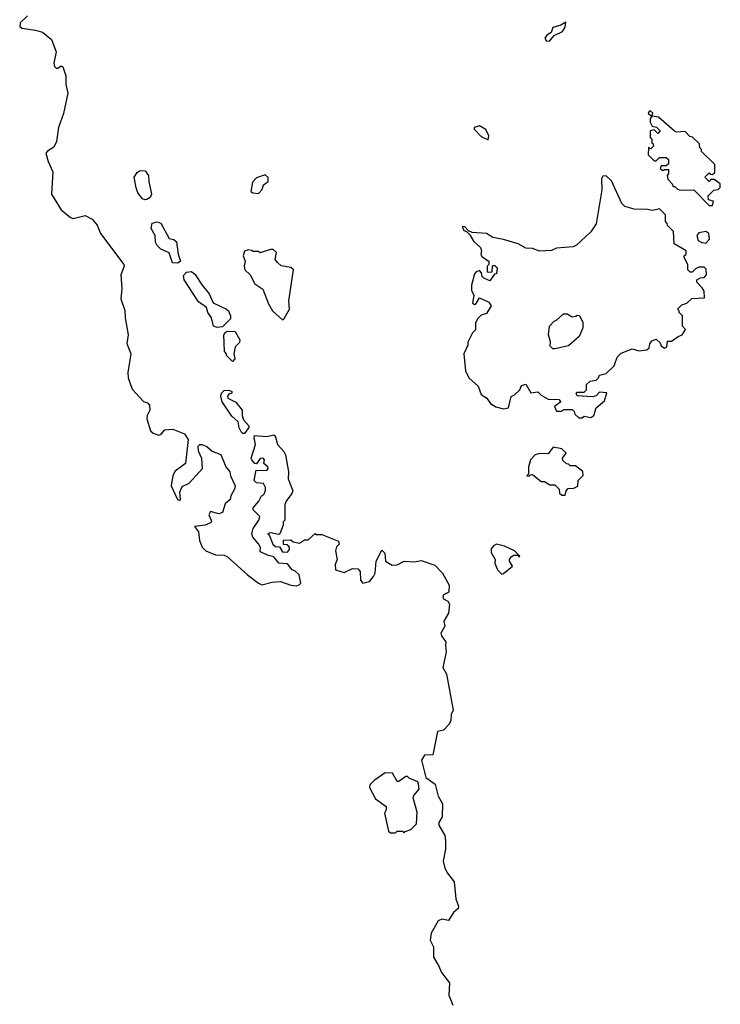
# Model space of a CAD drawing. Extents: x 1861455 to 2058065, y 200073 to 437907.
# Tile 273 of 574: x 1895062 to 1899150, y 380970 to 386713. Entities that reach past the tile are written whole.
import ezdxf

# ---------------------------------------------------------------- set-up
doc = ezdxf.new("R2010")
doc.units = 0

msp = doc.modelspace()

# ---------------------------------------------------------------- linework, layer by layer
at = {"layer": '0CON05XD'}
for points in [[(1895108.8, 386735), (1895066, 386695), (1895062.5, 386672.5), (1895075, 386664), (1895155, 386652), (1895195, 386639.2), (1895247.5, 386597.5), (1895275.7, 386525), (1895261.1, 386458.9), (1895265, 386440), (1895275, 386430), (1895285, 386430), (1895305, 386443.3), (1895315, 386437.5), (1895331.5, 386385), (1895331.4, 386335), (1895342.5, 386285), (1895318.9, 386165), (1895288.1, 386085), (1895277.4, 386002.6), (1895261.5, 385968.5), (1895223.9, 385946.1), (1895215.8, 385935), (1895229.2, 385885), (1895255.8, 385825.8), (1895248.8, 385695), (1895305, 385603.3), (1895359.3, 385559.3), (1895375, 385553.3), (1895445, 385570), (1895485, 385548.8), (1895514, 385515), (1895534, 385465), (1895669.2, 385285), (1895671.4, 385275), (1895652.3, 385225), (1895658.2, 385145), (1895653.3, 385085), (1895675, 385016.2), (1895678.8, 384975), (1895694.6, 384875), (1895688.4, 384825), (1895710.4, 384765), (1895692.9, 384655), (1895695.6, 384625), (1895718.8, 384558.8), (1895785, 384485.6), (1895807.4, 384477.4), (1895818.9, 384465), (1895822.5, 384435), (1895806.2, 384403.8), (1895803.8, 384385), (1895826, 384315), (1895841.4, 384301.4), (1895875, 384290.5), (1895887.1, 384295), (1895909.2, 384320.8), (1895955, 384324.6), (1896025, 384297.1), (1896045.8, 384265), (1896029.4, 384125), (1895969.8, 384080.2), (1895956, 384055), (1895946.9, 383995), (1895983.8, 383915), (1895995, 383910), (1896000, 383915), (1895996.4, 383956.4), (1896009.8, 383990.2), (1896051.1, 384008.9), (1896130, 384095), (1896126.1, 384153.9), (1896106, 384196), (1896104, 384226), (1896114, 384236), (1896125, 384236), (1896155, 384224), (1896185, 384196), (1896236.6, 384176.6), (1896264.3, 384104.3), (1896288.8, 384075), (1896291.7, 384051.7), (1896318.8, 383995), (1896316.2, 383975), (1896294.1, 383935.9), (1896291.2, 383915), (1896260.8, 383889.2), (1896245, 383838), (1896225, 383831.9), (1896175, 383844.2), (1896165.6, 383825), (1896180, 383795), (1896181.2, 383785), (1896175, 383778.8), (1896145, 383765.8), (1896083, 383757), (1896105.8, 383725.8), (1896111.5, 383675), (1896126.9, 383636.9), (1896148, 383615), (1896205, 383592.1), (1896255, 383589.6), (1896273, 383583), (1896392, 383475), (1896455, 383425.7), (1896475, 383417.1), (1896535, 383432.7), (1896585, 383435.6), (1896645, 383414), (1896675, 383411.2), (1896693.6, 383416.4), (1896703, 383427), (1896693.3, 383475), (1896668.3, 383498.3), (1896652.5, 383505), (1896625, 383540), (1896575, 383543.3), (1896545, 383580), (1896515, 383587.5), (1896465, 383610), (1896467.5, 383635), (1896456.4, 383656.4), (1896422.5, 383695), (1896416.7, 383715), (1896423.8, 383745), (1896458, 383795), (1896464, 383815), (1896424, 383855), (1896424, 383865), (1896457.5, 383905), (1896472.5, 383935), (1896486.1, 383943.9), (1896496.4, 383966.4), (1896496.7, 383985), (1896485, 384007.5), (1896445, 384012.5), (1896430, 384025), (1896442.5, 384085), (1896505, 384083.3), (1896512.5, 384095), (1896510, 384105), (1896486.7, 384125), (1896491.2, 384145), (1896482.5, 384155), (1896465, 384153.3), (1896445, 384122.5), (1896433.6, 384123.6), (1896416.7, 384145), (1896413.9, 384156.1), (1896437.5, 384235), (1896430, 384275), (1896433, 384287), (1896505, 384281.2), (1896545, 384292.5), (1896552.5, 384285), (1896566, 384235), (1896603.8, 384195), (1896612.5, 384175), (1896631.2, 384075), (1896628, 384035), (1896656.2, 383965), (1896650.7, 383949.3), (1896616.7, 383905), (1896610, 383885), (1896610, 383795), (1896600, 383785), (1896600, 383765), (1896580, 383715), (1896575, 383710), (1896525, 383720), (1896510, 383715), (1896518.3, 383708.3), (1896540, 383655), (1896555, 383640), (1896578.3, 383638.3), (1896595, 383610), (1896625, 383607.5), (1896636.4, 383623.6), (1896636.4, 383636.4), (1896625, 383650), (1896601.7, 383651.7), (1896601.7, 383678.3), (1896645, 383680), (1896658.3, 383668.3), (1896695, 383660), (1896725, 383680), (1896745, 383680), (1896787, 383717), (1896795, 383710), (1896825, 383710), (1896921.7, 383671.7), (1896926, 383655), (1896911.5, 383638.5), (1896904.6, 383615), (1896915.6, 383565), (1896902.2, 383535), (1896904.3, 383504.3), (1896955, 383489.1), (1897005, 383512.4), (1897035, 383510.9), (1897048.5, 383495), (1897051.5, 383445), (1897065, 383427.5), (1897103.7, 383436.3), (1897127.1, 383465), (1897135.6, 383484.4), (1897141.5, 383555), (1897175, 383620), (1897192.3, 383602.3), (1897197.1, 383555), (1897235, 383532.1), (1897265, 383534.5), (1897305, 383555.7), (1897365, 383551.8), (1897405, 383558.9), (1897485, 383532), (1897528.6, 383485), (1897567.8, 383415), (1897566.8, 383373.2), (1897535, 383358.6), (1897530.6, 383345), (1897536, 383335), (1897560.8, 383320.8), (1897570.8, 383305), (1897565, 383252.5), (1897537.5, 383205), (1897542.5, 383175), (1897520, 383135), (1897525.6, 383115), (1897548.8, 383085), (1897547, 383063), (1897550.8, 383025), (1897530.5, 382935), (1897552.2, 382895), (1897591.9, 382685), (1897579.5, 382660.5), (1897577.1, 382625), (1897568.5, 382605), (1897535, 382569.5), (1897499.4, 382560.6), (1897472.5, 382425), (1897425, 382424), (1897407.5, 382395), (1897432.9, 382292.9), (1897486.7, 382255), (1897503.3, 382185), (1897529.3, 382139.3), (1897526.4, 382063.6), (1897508.3, 382031.7), (1897507.5, 382015), (1897542.5, 381955), (1897547.5, 381925), (1897547.5, 381875), (1897532.5, 381805), (1897542.5, 381765), (1897557.5, 381735), (1897596.7, 381685), (1897606.7, 381585), (1897623, 381543), (1897620.7, 381529.3), (1897593.3, 381505), (1897565, 381460), (1897525, 381467.5), (1897503.6, 381456.4), (1897462.5, 381385), (1897457.5, 381345), (1897476.4, 381306.4), (1897476.7, 381245), (1897506.2, 381196.2)], [(1898135, 386587.5), (1898155, 386590), (1898180, 386620), (1898230, 386645), (1898245, 386670), (1898248.3, 386698.3), (1898218.8, 386681.2), (1898172.9, 386667.1), (1898162.5, 386637.5), (1898138.3, 386621.7), (1898126.7, 386605), (1898135, 386587.5)], [(1899105, 385630), (1899110, 385655), (1899081.7, 385661.7), (1899080, 385685), (1899111.7, 385718.3), (1899138.3, 385721.7), (1899150, 385735), (1899150, 385755), (1899115, 385780), (1899095, 385780), (1899085, 385770), (1899060, 385795), (1899085, 385820), (1899091.7, 385811.7), (1899105, 385810), (1899118.3, 385821.7), (1899118.3, 385868.3), (1899040, 385945), (1899040, 385955), (1899030, 385965), (1899028.3, 385988.3), (1898988.3, 386028.3), (1898971.7, 386031.7), (1898945, 386060), (1898895, 386057.5), (1898883, 386063), (1898790, 386145), (1898750, 386150), (1898757, 386167), (1898745, 386180), (1898735, 386180), (1898730, 386165), (1898750, 386150), (1898740, 386135), (1898740, 386115), (1898751.7, 386091.7), (1898777, 386087), (1898800, 386065), (1898785, 386050), (1898765, 386070), (1898740, 386065), (1898740, 386025), (1898750, 386015), (1898750, 385995), (1898758.3, 385988.3), (1898760, 385975), (1898745, 385960), (1898731.7, 385968.3), (1898730, 385925), (1898765, 385890), (1898775, 385890), (1898795, 385910), (1898835, 385910), (1898848.3, 385898.3), (1898848.3, 385871.7), (1898835, 385860), (1898805, 385860), (1898800, 385845), (1898815, 385832.5), (1898825, 385840), (1898848.3, 385838.3), (1898847.5, 385815), (1898840, 385805), (1898843, 385783), (1898870, 385755), (1898875, 385740), (1898885, 385740), (1898900, 385725), (1898918.3, 385718.3), (1898995, 385720), (1899085, 385630), (1899105, 385630)], [(1897795, 386012.5), (1897799.2, 386035), (1897782, 386072), (1897745, 386094.4), (1897714, 386085), (1897714.2, 386074.2), (1897755, 386032.5), (1897795, 386012.5)], [(1895791.7, 385661.7), (1895778.3, 385668.3), (1895752.4, 385702.4), (1895742.1, 385732.1), (1895730.5, 385795), (1895748.3, 385821.7), (1895765, 385832.5), (1895795, 385831.2), (1895814.2, 385804.2), (1895815, 385770), (1895830.8, 385695), (1895824.3, 385675.7), (1895805, 385663.8), (1895791.7, 385661.7)], [(1896455, 385700), (1896477, 385723), (1896485, 385750), (1896511.7, 385768.3), (1896511.7, 385791.7), (1896495, 385807.5), (1896445, 385790), (1896420, 385765), (1896411.7, 385711.7), (1896423, 385703), (1896455, 385700)], [(1898345, 384390), (1898355, 384400), (1898395, 384392.5), (1898412.5, 384405), (1898425, 384450), (1898475, 384490), (1898487, 384537), (1898445, 384540), (1898425, 384520), (1898405, 384512.5), (1898315, 384520), (1898310, 384535), (1898315, 384540), (1898355, 384540), (1898370, 384555), (1898370, 384585), (1898390, 384605), (1898425, 384610), (1898440, 384625), (1898445, 384640), (1898485, 384650), (1898530, 384695), (1898547.5, 384745), (1898571.7, 384768.3), (1898635, 384792.5), (1898675, 384782.5), (1898721.7, 384788.3), (1898735, 384800), (1898738.3, 384821.7), (1898750.7, 384839.3), (1898775, 384850), (1898798.3, 384828.3), (1898805, 384810), (1898825, 384797.5), (1898837.5, 384805), (1898841.7, 384838.3), (1898865, 384837.5), (1898903.9, 384866.1), (1898926.7, 384875), (1898946.7, 384906.7), (1898930, 384925), (1898930, 384985), (1898910, 385005), (1898910, 385015), (1898900, 385025), (1898925, 385050), (1898955, 385060), (1898983, 385087), (1899058.3, 385091.7), (1899055, 385130), (1899045, 385150), (1899013, 385183), (1899012.5, 385195), (1899035, 385207.5), (1899055, 385210), (1899070, 385225), (1899067, 385257), (1899055, 385270), (1899025, 385270), (1899005, 385260), (1898985, 385240), (1898975, 385240), (1898960, 385255), (1898960, 385285), (1898940, 385325), (1898940, 385335), (1898950, 385345), (1898950, 385365), (1898880, 385405), (1898877, 385477), (1898841.7, 385511.7), (1898840, 385525), (1898830, 385535), (1898830, 385575), (1898795, 385610), (1898755, 385600), (1898725, 385606.7), (1898647, 385607), (1898593.9, 385623.9), (1898575, 385640), (1898515, 385772.5), (1898485, 385802.5), (1898465, 385800), (1898457.5, 385785), (1898459.3, 385720.7), (1898425, 385522.5), (1898393.9, 385476.1), (1898311.7, 385398.3), (1898292.3, 385387.7), (1898195, 385380), (1898165, 385366), (1898095, 385363.8), (1898055, 385378.8), (1898015, 385380), (1897970, 385405), (1897885, 385431.2), (1897822.7, 385442.7), (1897786.1, 385466.1), (1897702.5, 385472.5), (1897681.7, 385481.7), (1897660, 385505), (1897643.6, 385506.4), (1897653.6, 385483.6), (1897668.3, 385478.3), (1897688.3, 385458.3), (1897710.7, 385420.7), (1897750, 385385), (1897756.7, 385365), (1897753.6, 385343.6), (1897760.7, 385330.7), (1897800, 385305), (1897800, 385285), (1897790, 385275), (1897790, 385245), (1897795, 385240), (1897818.3, 385241.7), (1897820, 385275), (1897825, 385280), (1897835, 385280), (1897847.5, 385265), (1897845, 385230), (1897831.7, 385228.3), (1897805, 385190), (1897770, 385205), (1897760, 385215), (1897757, 385237), (1897745, 385250), (1897725, 385242.5), (1897715, 385230), (1897697.5, 385165), (1897697.5, 385135), (1897712.5, 385105), (1897705, 385060), (1897715, 385052.5), (1897725, 385057.5), (1897745, 385090), (1897800, 385065), (1897812.5, 385045), (1897785, 385000), (1897755, 384990), (1897735, 384970), (1897722.5, 384945), (1897722.5, 384905), (1897703.9, 384886.1), (1897677, 384833), (1897676.7, 384815), (1897653.3, 384765), (1897663.3, 384665), (1897683.6, 384623.6), (1897737.5, 384575), (1897755, 384527.5), (1897787.5, 384505), (1897810, 384475), (1897840, 384455), (1897885, 384442.5), (1897915, 384450), (1897930, 384515), (1897950, 384525), (1897980, 384555), (1897990, 384580), (1898015, 384587.5), (1898045, 384536.2), (1898085, 384542.5), (1898105, 384522.5), (1898145, 384500), (1898208.3, 384498.3), (1898220, 384485), (1898182.5, 384457.5), (1898195, 384430), (1898225, 384430), (1898235, 384440), (1898285, 384440), (1898298.3, 384428.3), (1898301.7, 384411.7), (1898325, 384390), (1898345, 384390)], [(1895985, 385293.3), (1895954.3, 385294.3), (1895935, 385353.3), (1895885, 385373.8), (1895864, 385395), (1895854.5, 385414.5), (1895852.2, 385455), (1895829.6, 385495), (1895835, 385525.8), (1895865, 385534.3), (1895885.5, 385525.5), (1895935, 385437.5), (1895961.7, 385431.7), (1895977, 385417), (1895986.7, 385345), (1896000, 385305), (1895985, 385293.3)], [(1899065, 385410), (1899086.4, 385433.6), (1899082.5, 385465), (1899065, 385477.5), (1899025, 385470), (1899012.5, 385455), (1899020, 385425), (1899043, 385413), (1899065, 385410)], [(1896595, 384962.5), (1896605, 384970), (1896637.5, 385025), (1896633.6, 385073.6), (1896660, 385255), (1896645, 385267.5), (1896588.3, 385278.3), (1896567, 385297), (1896552.5, 385315), (1896560, 385355), (1896541.7, 385371.7), (1896525, 385372.5), (1896465, 385352.5), (1896455, 385360), (1896425, 385360), (1896417, 385367), (1896395, 385370), (1896375, 385362.5), (1896366.7, 385335), (1896377.5, 385305), (1896372, 385275), (1896376.7, 385255), (1896406.7, 385225), (1896435, 385172.5), (1896480.7, 385140.7), (1896513.8, 385055), (1896537.5, 385015), (1896595, 384962.5)], [(1896215, 384917.5), (1896192.5, 384925), (1896181.2, 384975), (1896160, 385005), (1896152.5, 385035), (1896105, 385068), (1896022.7, 385195), (1896018.6, 385221.4), (1896035, 385241.2), (1896065, 385244.3), (1896087, 385227), (1896126.9, 385165), (1896168.1, 385115), (1896190.7, 385060.7), (1896270, 385025), (1896280, 385015), (1896292.5, 384985), (1896291.7, 384968.3), (1896245, 384922.5), (1896215, 384917.5)], [(1898173, 384793), (1898158.3, 384808.3), (1898160, 384835), (1898147.5, 384875), (1898152.5, 384925), (1898180, 384955), (1898195, 384960), (1898235, 384997.5), (1898257, 384997), (1898285, 384980), (1898307, 384983), (1898315, 384990), (1898328.3, 384988.3), (1898347, 384947), (1898347.5, 384915), (1898327.5, 384865), (1898265, 384810), (1898185, 384793.3), (1898173, 384793)], [(1896305, 384720), (1896270, 384755), (1896270, 384765), (1896258.3, 384778.3), (1896253.3, 384875), (1896260.7, 384889.3), (1896273.6, 384896.4), (1896320, 384895), (1896347.5, 384845), (1896345, 384830), (1896320, 384805), (1896312.5, 384765), (1896317.5, 384735), (1896305, 384720)], [(1896375, 384300), (1896365, 384300), (1896355, 384310), (1896343, 384333), (1896337, 384367), (1896300.7, 384400.7), (1896244.1, 384484.1), (1896236.4, 384516.4), (1896240, 384535), (1896255, 384550), (1896283, 384553), (1896300, 384545), (1896300, 384535), (1896282, 384528), (1896275, 384517.5), (1896276.7, 384505), (1896323, 384483), (1896360, 384435), (1896360, 384405), (1896368.3, 384378.3), (1896400, 384345), (1896400, 384335), (1896375, 384300)], [(1898245, 383940), (1898250, 383965), (1898261.7, 383978.3), (1898295, 383980), (1898318.3, 383991.7), (1898320, 384025), (1898350, 384055), (1898348.3, 384078.3), (1898305, 384110), (1898275, 384110), (1898265, 384120), (1898251.7, 384121.7), (1898231.7, 384141.7), (1898230, 384155), (1898250, 384185), (1898225, 384210), (1898175, 384220), (1898145, 384180), (1898095, 384182.5), (1898070, 384175), (1898042.5, 384145), (1898030, 384105), (1898030, 384065), (1898021.7, 384051.7), (1898035, 384050), (1898041.7, 384058.3), (1898055, 384060), (1898105, 384020), (1898125, 384020), (1898155, 384000), (1898185, 384000), (1898210, 383975), (1898211.7, 383951.7), (1898225, 383940), (1898245, 383940)], [(1897875, 383480), (1897885, 383482.5), (1897937.5, 383525), (1897920, 383555), (1897920, 383565), (1897930.7, 383579.3), (1897945, 383590), (1897970, 383590), (1897975, 383580), (1897980, 383585), (1897950, 383615), (1897891.7, 383641.7), (1897845, 383653.3), (1897827.5, 383645), (1897813.9, 383626.1), (1897813.8, 383605), (1897836.7, 383565), (1897833.6, 383543.6), (1897850, 383505), (1897875, 383480)], [(1897305, 381970), (1897311.7, 381978.3), (1897345, 381990), (1897377, 382023), (1897381.7, 382091.7), (1897357.5, 382175), (1897361.7, 382188.3), (1897392.5, 382225), (1897390, 382255), (1897385, 382267.5), (1897335, 382290), (1897325, 382300), (1897315, 382300), (1897275, 382270), (1897265, 382270), (1897238.3, 382318.3), (1897195, 382320), (1897130, 382275), (1897105, 382250), (1897102.5, 382235), (1897138.3, 382168.3), (1897200, 382125), (1897200, 382105), (1897190, 382085), (1897215, 381980), (1897225, 381970), (1897255, 381970), (1897265, 381980), (1897295, 381980), (1897305, 381970)], [(1897506.2, 381196.2), (1897522.5, 381155), (1897570, 381095), (1897567, 381023), (1897588.8, 380965)]]:
    msp.add_lwpolyline(points, dxfattribs=at)

doc.saveas('drawing.dxf')
